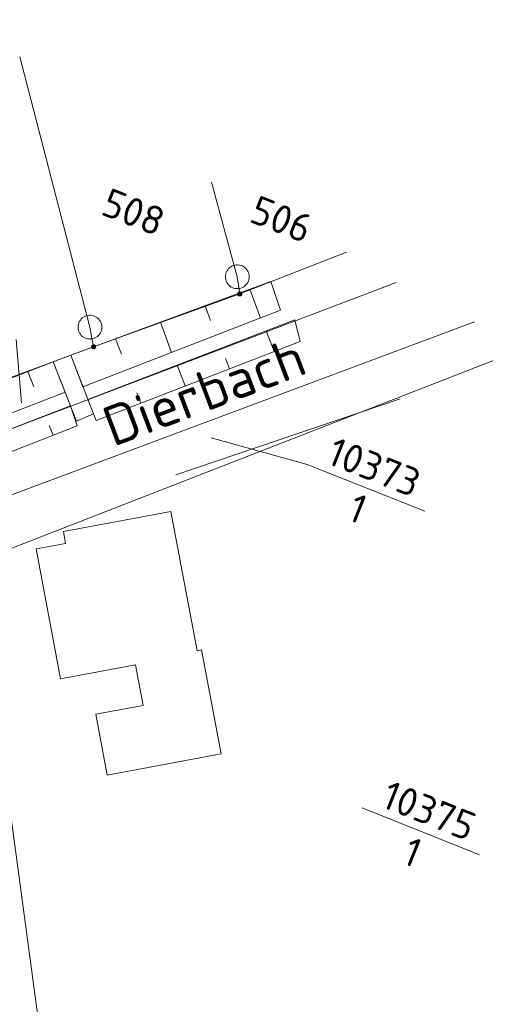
# Model space of a CAD drawing. Header units: metres. Extents: x 3425540 to 3446143, y 5432760 to 5444637.
# Tile 296 of 656: x 3440887 to 3440916, y 5438356 to 5438418. Entities that reach past the tile are written whole.
import ezdxf
from ezdxf.enums import TextEntityAlignment as Align

# ---------------------------------------------------------------- set-up
doc = ezdxf.new("R2010")
doc.units = ezdxf.units.M
for name, color, linetype, lineweight in [('B_Bestand', 9, 'Continuous', 18), ('B_Böschung', 9, 'Continuous', 18), ('B_Flurgrenzen', 9, 'Continuous', 18), ('B_Gleisachse', 9, 'Continuous', 25), ('Bestand Kabeltröge', 9, 'Continuous', 18)]:
    doc.layers.add(name, color=color, linetype=linetype, lineweight=lineweight)
doc.styles.get("Standard").update_dxf_attribs({"font": 'isocpeur.ttf'})

msp = doc.modelspace()

# ---------------------------------------------------------------- linework, layer by layer
at = {"layer": 'B_Bestand'}
for p, q in [((3440889.231, 5438396.258), (3440890.348, 5438396.672)), ((3440889.231, 5438396.258), (3440890.709, 5438392.533)), ((3440890.348, 5438396.672), (3440891.762, 5438392.985)), ((3440896.953, 5438389.143), (3440911.07, 5438393.926)), ((3440891.762, 5438392.985), (3440890.709, 5438392.533))]:
    msp.add_line(p, q, dxfattribs=at)
for points in [[(3440888.163, 5438384.496), (3440889.694, 5438376.324), (3440894.41, 5438377.208), (3440894.889, 5438374.657), (3440891.914, 5438374.1), (3440892.634, 5438370.26), (3440899.793, 5438371.602), (3440898.567, 5438378.14), (3440898.286, 5438378.087), (3440896.644, 5438386.849), (3440889.874, 5438385.58)], [(3440889.874, 5438385.58), (3440890.012, 5438384.843), (3440888.163, 5438384.496)]]:
    msp.add_lwpolyline(points, dxfattribs=at)
at = {"layer": 'B_Böschung'}
for p, q in [((3440890.348, 5438396.672), (3440902.925, 5438401.303)), ((3440902.925, 5438401.303), (3440903.528, 5438399.497)), ((3440901.609, 5438400.819), (3440902.275, 5438399.012)), ((3440898.794, 5438399.782), (3440899.135, 5438398.855)), ((3440891.109, 5438394.688), (3440903.528, 5438399.497)), ((3440891.416, 5438393.888), (3440904.43, 5438398.895)), ((3440895.978, 5438398.745), (3440896.68, 5438396.845)), ((3440904.781, 5438397.54), (3440904.43, 5438398.895)), ((3440903.134, 5438396.903), (3440902.632, 5438398.203)), ((3440891.943, 5438392.573), (3440904.781, 5438397.54)), ((3440893.163, 5438397.709), (3440893.524, 5438396.736)), ((3440873.657, 5438390.225), (3440889.231, 5438396.258)), ((3440889.231, 5438396.258), (3440889.988, 5438394.351)), ((3440890.348, 5438396.672), (3440891.109, 5438394.688)), ((3440900.336, 5438395.821), (3440900.084, 5438396.473)), ((3440887.644, 5438395.643), (3440888.015, 5438394.686)), ((3440897.539, 5438394.738), (3440897.032, 5438396.048)), ((3440874.43, 5438388.306), (3440889.988, 5438394.351)), ((3440894.741, 5438393.656), (3440894.488, 5438394.314)), ((3440891.943, 5438392.573), (3440891.416, 5438393.888)), ((3440874.761, 5438387.486), (3440890.328, 5438393.494)), ((3440890.749, 5438392.228), (3440890.328, 5438393.494)), ((3440875.252, 5438386.207), (3440890.749, 5438392.228)), ((3440889.234, 5438391.639), (3440888.992, 5438392.262))]:
    msp.add_line(p, q, dxfattribs=at)
at = {"layer": 'B_Flurgrenzen'}
for p, q in [((3440891.546, 5438398.437), (3440887.143, 5438415.436)), ((3440900.815, 5438401.605), (3440899.193, 5438407.555)), ((3440900.969, 5438400.523), (3440907.689, 5438403.15)), ((3440883.38, 5438390.828), (3440910.809, 5438401.238)), ((3440900.969, 5438400.523), (3440900.815, 5438401.605)), ((3440891.778, 5438397.201), (3440900.969, 5438400.523)), ((3440883.812, 5438386.849), (3440915.738, 5438398.779)), ((3440891.778, 5438397.201), (3440891.546, 5438398.437)), ((3440886.901, 5438397.656), (3440887.246, 5438393.673)), ((3440881.968, 5438393.569), (3440891.778, 5438397.201)), ((3440884.376, 5438383.655), (3440918.367, 5438396.9)), ((3440905.206, 5438389.81), (3440899.164, 5438391.486)), ((3440905.206, 5438389.81), (3440912.617, 5438386.862)), ((3440890.442, 5438339.284), (3440884.376, 5438383.655)), ((3440908.663, 5438368.205), (3440916.058, 5438365.264))]:
    msp.add_line(p, q, dxfattribs=at)
for points in [[(3440901.565, 5438401.605), (3440901.559, 5438401.699), (3440901.541, 5438401.788), (3440901.512, 5438401.883), (3440901.471, 5438401.965), (3440901.417, 5438402.042), (3440901.358, 5438402.119), (3440901.293, 5438402.184), (3440901.217, 5438402.237), (3440901.134, 5438402.284), (3440901.045, 5438402.314), (3440900.957, 5438402.337), (3440900.862, 5438402.349), (3440900.768, 5438402.349), (3440900.673, 5438402.337), (3440900.585, 5438402.314), (3440900.496, 5438402.284), (3440900.413, 5438402.237), (3440900.337, 5438402.184), (3440900.272, 5438402.119), (3440900.213, 5438402.042), (3440900.159, 5438401.965), (3440900.118, 5438401.883), (3440900.089, 5438401.788), (3440900.071, 5438401.699), (3440900.065, 5438401.605), (3440900.071, 5438401.511), (3440900.089, 5438401.422), (3440900.118, 5438401.327), (3440900.159, 5438401.245), (3440900.213, 5438401.168), (3440900.272, 5438401.091), (3440900.337, 5438401.026), (3440900.413, 5438400.973), (3440900.496, 5438400.926), (3440900.585, 5438400.896), (3440900.673, 5438400.873), (3440900.768, 5438400.861), (3440900.862, 5438400.861), (3440900.957, 5438400.873), (3440901.045, 5438400.896), (3440901.134, 5438400.926), (3440901.217, 5438400.973), (3440901.293, 5438401.026), (3440901.358, 5438401.091), (3440901.417, 5438401.168), (3440901.471, 5438401.245), (3440901.512, 5438401.327), (3440901.541, 5438401.422), (3440901.559, 5438401.511), (3440901.565, 5438401.605)], [(3440901.094, 5438400.523), (3440901.093, 5438400.539), (3440901.09, 5438400.554), (3440901.085, 5438400.569), (3440901.078, 5438400.583), (3440901.07, 5438400.597), (3440901.061, 5438400.609), (3440901.049, 5438400.619), (3440901.036, 5438400.628), (3440901.022, 5438400.636), (3440901.007, 5438400.642), (3440900.993, 5438400.646), (3440900.977, 5438400.648), (3440900.961, 5438400.648), (3440900.945, 5438400.646), (3440900.931, 5438400.642), (3440900.916, 5438400.636), (3440900.902, 5438400.628), (3440900.889, 5438400.619), (3440900.877, 5438400.609), (3440900.868, 5438400.597), (3440900.86, 5438400.583), (3440900.853, 5438400.569), (3440900.848, 5438400.554), (3440900.845, 5438400.539), (3440900.844, 5438400.523), (3440900.845, 5438400.507), (3440900.848, 5438400.492), (3440900.853, 5438400.477), (3440900.86, 5438400.463), (3440900.868, 5438400.449), (3440900.877, 5438400.437), (3440900.889, 5438400.427), (3440900.902, 5438400.418), (3440900.916, 5438400.41), (3440900.931, 5438400.404), (3440900.945, 5438400.4), (3440900.961, 5438400.398), (3440900.977, 5438400.398), (3440900.993, 5438400.4), (3440901.007, 5438400.404), (3440901.022, 5438400.41), (3440901.036, 5438400.418), (3440901.049, 5438400.427), (3440901.061, 5438400.437), (3440901.07, 5438400.449), (3440901.078, 5438400.463), (3440901.085, 5438400.477), (3440901.09, 5438400.492), (3440901.093, 5438400.507), (3440901.094, 5438400.523)], [(3440901.069, 5438400.523), (3440901.068, 5438400.537), (3440901.065, 5438400.551), (3440901.061, 5438400.563), (3440901.055, 5438400.576), (3440901.046, 5438400.588), (3440901.036, 5438400.598), (3440901.025, 5438400.607), (3440901.013, 5438400.614), (3440901, 5438400.618), (3440900.987, 5438400.621), (3440900.973, 5438400.623), (3440900.958, 5438400.622), (3440900.944, 5438400.62), (3440900.932, 5438400.617), (3440900.919, 5438400.61), (3440900.907, 5438400.602), (3440900.897, 5438400.593), (3440900.887, 5438400.582), (3440900.88, 5438400.57), (3440900.875, 5438400.557), (3440900.871, 5438400.544), (3440900.869, 5438400.53), (3440900.869, 5438400.516), (3440900.871, 5438400.502), (3440900.875, 5438400.489), (3440900.88, 5438400.476), (3440900.887, 5438400.464), (3440900.897, 5438400.453), (3440900.907, 5438400.444), (3440900.919, 5438400.436), (3440900.932, 5438400.429), (3440900.944, 5438400.426), (3440900.958, 5438400.424), (3440900.973, 5438400.423), (3440900.987, 5438400.425), (3440901, 5438400.428), (3440901.013, 5438400.432), (3440901.025, 5438400.439), (3440901.036, 5438400.448), (3440901.046, 5438400.458), (3440901.055, 5438400.47), (3440901.061, 5438400.483), (3440901.065, 5438400.495), (3440901.068, 5438400.509), (3440901.069, 5438400.523)], [(3440901.045, 5438400.523), (3440901.044, 5438400.535), (3440901.041, 5438400.547), (3440901.036, 5438400.558), (3440901.03, 5438400.568), (3440901.021, 5438400.578), (3440901.012, 5438400.585), (3440901.001, 5438400.592), (3440900.99, 5438400.596), (3440900.978, 5438400.598), (3440900.966, 5438400.599), (3440900.954, 5438400.597), (3440900.942, 5438400.594), (3440900.932, 5438400.589), (3440900.921, 5438400.582), (3440900.912, 5438400.573), (3440900.905, 5438400.563), (3440900.899, 5438400.553), (3440900.895, 5438400.541), (3440900.893, 5438400.529), (3440900.893, 5438400.517), (3440900.895, 5438400.505), (3440900.899, 5438400.493), (3440900.905, 5438400.483), (3440900.912, 5438400.473), (3440900.921, 5438400.464), (3440900.931, 5438400.457), (3440900.942, 5438400.452), (3440900.954, 5438400.449), (3440900.966, 5438400.447), (3440900.978, 5438400.448), (3440900.99, 5438400.45), (3440901.001, 5438400.454), (3440901.012, 5438400.461), (3440901.021, 5438400.468), (3440901.03, 5438400.478), (3440901.036, 5438400.488), (3440901.041, 5438400.499), (3440901.044, 5438400.511), (3440901.045, 5438400.523)], [(3440901.02, 5438400.523), (3440901.019, 5438400.533), (3440901.016, 5438400.543), (3440901.011, 5438400.552), (3440901.005, 5438400.559), (3440900.998, 5438400.565), (3440900.989, 5438400.57), (3440900.979, 5438400.573), (3440900.969, 5438400.574), (3440900.959, 5438400.573), (3440900.949, 5438400.57), (3440900.94, 5438400.565), (3440900.933, 5438400.559), (3440900.927, 5438400.552), (3440900.922, 5438400.543), (3440900.919, 5438400.533), (3440900.918, 5438400.523), (3440900.919, 5438400.513), (3440900.922, 5438400.503), (3440900.927, 5438400.494), (3440900.933, 5438400.487), (3440900.94, 5438400.481), (3440900.949, 5438400.476), (3440900.959, 5438400.473), (3440900.969, 5438400.472), (3440900.979, 5438400.473), (3440900.989, 5438400.476), (3440900.998, 5438400.481), (3440901.005, 5438400.487), (3440901.011, 5438400.494), (3440901.016, 5438400.503), (3440901.019, 5438400.513), (3440901.02, 5438400.523)], [(3440900.996, 5438400.523), (3440900.995, 5438400.53), (3440900.992, 5438400.537), (3440900.987, 5438400.543), (3440900.981, 5438400.547), (3440900.974, 5438400.549), (3440900.967, 5438400.55), (3440900.96, 5438400.548), (3440900.953, 5438400.545), (3440900.948, 5438400.54), (3440900.944, 5438400.534), (3440900.942, 5438400.527), (3440900.942, 5438400.519), (3440900.944, 5438400.512), (3440900.948, 5438400.506), (3440900.953, 5438400.501), (3440900.96, 5438400.498), (3440900.967, 5438400.496), (3440900.974, 5438400.497), (3440900.981, 5438400.499), (3440900.987, 5438400.503), (3440900.992, 5438400.509), (3440900.995, 5438400.516), (3440900.996, 5438400.523)], [(3440892.296, 5438398.437), (3440892.29, 5438398.531), (3440892.272, 5438398.62), (3440892.243, 5438398.715), (3440892.202, 5438398.797), (3440892.148, 5438398.874), (3440892.089, 5438398.951), (3440892.024, 5438399.016), (3440891.948, 5438399.069), (3440891.865, 5438399.116), (3440891.776, 5438399.146), (3440891.688, 5438399.169), (3440891.593, 5438399.181), (3440891.499, 5438399.181), (3440891.404, 5438399.169), (3440891.316, 5438399.146), (3440891.227, 5438399.116), (3440891.144, 5438399.069), (3440891.068, 5438399.016), (3440891.003, 5438398.951), (3440890.944, 5438398.874), (3440890.89, 5438398.797), (3440890.849, 5438398.715), (3440890.82, 5438398.62), (3440890.802, 5438398.531), (3440890.796, 5438398.437), (3440890.802, 5438398.343), (3440890.82, 5438398.254), (3440890.849, 5438398.159), (3440890.89, 5438398.077), (3440890.944, 5438398), (3440891.003, 5438397.923), (3440891.068, 5438397.858), (3440891.144, 5438397.805), (3440891.227, 5438397.758), (3440891.316, 5438397.728), (3440891.404, 5438397.705), (3440891.499, 5438397.693), (3440891.593, 5438397.693), (3440891.688, 5438397.705), (3440891.776, 5438397.728), (3440891.865, 5438397.758), (3440891.948, 5438397.805), (3440892.024, 5438397.858), (3440892.089, 5438397.923), (3440892.148, 5438398), (3440892.202, 5438398.077), (3440892.243, 5438398.159), (3440892.272, 5438398.254), (3440892.29, 5438398.343), (3440892.296, 5438398.437)], [(3440891.903, 5438397.201), (3440891.902, 5438397.217), (3440891.899, 5438397.232), (3440891.894, 5438397.247), (3440891.887, 5438397.261), (3440891.879, 5438397.275), (3440891.87, 5438397.287), (3440891.858, 5438397.297), (3440891.845, 5438397.306), (3440891.831, 5438397.314), (3440891.816, 5438397.32), (3440891.802, 5438397.324), (3440891.786, 5438397.326), (3440891.77, 5438397.326), (3440891.754, 5438397.324), (3440891.74, 5438397.32), (3440891.725, 5438397.314), (3440891.711, 5438397.306), (3440891.698, 5438397.297), (3440891.686, 5438397.287), (3440891.677, 5438397.275), (3440891.669, 5438397.261), (3440891.662, 5438397.247), (3440891.657, 5438397.232), (3440891.654, 5438397.217), (3440891.653, 5438397.201), (3440891.654, 5438397.185), (3440891.657, 5438397.17), (3440891.662, 5438397.155), (3440891.669, 5438397.141), (3440891.677, 5438397.127), (3440891.686, 5438397.115), (3440891.698, 5438397.105), (3440891.711, 5438397.096), (3440891.725, 5438397.088), (3440891.74, 5438397.082), (3440891.754, 5438397.078), (3440891.77, 5438397.076), (3440891.786, 5438397.076), (3440891.802, 5438397.078), (3440891.816, 5438397.082), (3440891.831, 5438397.088), (3440891.845, 5438397.096), (3440891.858, 5438397.105), (3440891.87, 5438397.115), (3440891.879, 5438397.127), (3440891.887, 5438397.141), (3440891.894, 5438397.155), (3440891.899, 5438397.17), (3440891.902, 5438397.185), (3440891.903, 5438397.201)], [(3440891.878, 5438397.201), (3440891.877, 5438397.215), (3440891.874, 5438397.229), (3440891.87, 5438397.241), (3440891.864, 5438397.254), (3440891.855, 5438397.266), (3440891.845, 5438397.276), (3440891.834, 5438397.285), (3440891.822, 5438397.292), (3440891.809, 5438397.296), (3440891.796, 5438397.299), (3440891.782, 5438397.301), (3440891.767, 5438397.3), (3440891.753, 5438397.298), (3440891.741, 5438397.295), (3440891.728, 5438397.288), (3440891.716, 5438397.28), (3440891.706, 5438397.271), (3440891.696, 5438397.26), (3440891.689, 5438397.248), (3440891.684, 5438397.235), (3440891.68, 5438397.222), (3440891.678, 5438397.208), (3440891.678, 5438397.194), (3440891.68, 5438397.18), (3440891.684, 5438397.167), (3440891.689, 5438397.154), (3440891.696, 5438397.142), (3440891.706, 5438397.131), (3440891.716, 5438397.122), (3440891.728, 5438397.114), (3440891.741, 5438397.107), (3440891.753, 5438397.104), (3440891.767, 5438397.102), (3440891.782, 5438397.101), (3440891.796, 5438397.103), (3440891.809, 5438397.106), (3440891.822, 5438397.11), (3440891.834, 5438397.117), (3440891.845, 5438397.126), (3440891.855, 5438397.136), (3440891.864, 5438397.148), (3440891.87, 5438397.161), (3440891.874, 5438397.173), (3440891.877, 5438397.187), (3440891.878, 5438397.201)], [(3440891.854, 5438397.201), (3440891.853, 5438397.213), (3440891.85, 5438397.225), (3440891.845, 5438397.236), (3440891.839, 5438397.246), (3440891.83, 5438397.256), (3440891.821, 5438397.263), (3440891.81, 5438397.27), (3440891.799, 5438397.274), (3440891.787, 5438397.276), (3440891.775, 5438397.277), (3440891.763, 5438397.275), (3440891.751, 5438397.272), (3440891.741, 5438397.267), (3440891.73, 5438397.26), (3440891.721, 5438397.251), (3440891.714, 5438397.241), (3440891.708, 5438397.231), (3440891.704, 5438397.219), (3440891.702, 5438397.207), (3440891.702, 5438397.195), (3440891.704, 5438397.183), (3440891.708, 5438397.171), (3440891.714, 5438397.161), (3440891.721, 5438397.151), (3440891.73, 5438397.142), (3440891.74, 5438397.135), (3440891.751, 5438397.13), (3440891.763, 5438397.127), (3440891.775, 5438397.125), (3440891.787, 5438397.126), (3440891.799, 5438397.128), (3440891.81, 5438397.132), (3440891.821, 5438397.139), (3440891.83, 5438397.146), (3440891.839, 5438397.156), (3440891.845, 5438397.166), (3440891.85, 5438397.177), (3440891.853, 5438397.189), (3440891.854, 5438397.201)], [(3440891.829, 5438397.201), (3440891.828, 5438397.211), (3440891.825, 5438397.221), (3440891.82, 5438397.23), (3440891.814, 5438397.237), (3440891.807, 5438397.243), (3440891.798, 5438397.248), (3440891.788, 5438397.251), (3440891.778, 5438397.252), (3440891.768, 5438397.251), (3440891.758, 5438397.248), (3440891.749, 5438397.243), (3440891.742, 5438397.237), (3440891.736, 5438397.23), (3440891.731, 5438397.221), (3440891.728, 5438397.211), (3440891.727, 5438397.201), (3440891.728, 5438397.191), (3440891.731, 5438397.181), (3440891.736, 5438397.172), (3440891.742, 5438397.165), (3440891.749, 5438397.159), (3440891.758, 5438397.154), (3440891.768, 5438397.151), (3440891.778, 5438397.15), (3440891.788, 5438397.151), (3440891.798, 5438397.154), (3440891.807, 5438397.159), (3440891.814, 5438397.165), (3440891.82, 5438397.172), (3440891.825, 5438397.181), (3440891.828, 5438397.191), (3440891.829, 5438397.201)], [(3440891.805, 5438397.201), (3440891.804, 5438397.208), (3440891.801, 5438397.215), (3440891.796, 5438397.221), (3440891.79, 5438397.225), (3440891.783, 5438397.227), (3440891.776, 5438397.228), (3440891.769, 5438397.226), (3440891.762, 5438397.223), (3440891.757, 5438397.218), (3440891.753, 5438397.212), (3440891.751, 5438397.205), (3440891.751, 5438397.197), (3440891.753, 5438397.19), (3440891.757, 5438397.184), (3440891.762, 5438397.179), (3440891.769, 5438397.176), (3440891.776, 5438397.174), (3440891.783, 5438397.175), (3440891.79, 5438397.177), (3440891.796, 5438397.181), (3440891.801, 5438397.187), (3440891.804, 5438397.194), (3440891.805, 5438397.201)]]:
    msp.add_lwpolyline(points, dxfattribs=at)
at = {"layer": 'B_Gleisachse'}
msp.add_arc((3441179.11, 5438841.029), 588.01, 210.367653, 243.341249, dxfattribs=at)
at = {"layer": 'Bestand Kabeltröge', "linetype": 'Continuous'}
for centre, radius, start, end in [((3441179.607, 5438836.753), 587.511, 234.281942, 256.106152), ((3441179.503, 5438836.276), 587.522, 234.266512, 256.106052)]:
    msp.add_arc(centre, radius, start, end, dxfattribs=at)

# ---------------------------------------------------------------- texts
at = {"layer": 'B_Bestand'}
msp.add_text('Dierbach', height=2.5, rotation=20.70258, dxfattribs=at).set_placement((3440898.73, 5438394.404), align=Align.MIDDLE)
at = {"layer": 'B_Flurgrenzen'}
for s, p in [('508', (3440894.293, 5438405.675)), ('506', (3440903.592, 5438405.225))]:
    msp.add_text(s, height=1.8, rotation=338.30992, dxfattribs=at).set_placement(p, align=Align.MIDDLE)
for s, p in [('10373', (3440909.097, 5438388.801)), ('10375', (3440912.546, 5438367.2))]:
    msp.add_text(s, height=1.8, rotation=338.30992, dxfattribs=at).set_placement(p, align=Align.CENTER)
for p in [(3440908.727, 5438387.872), (3440912.176, 5438366.27)]:
    msp.add_text('1', height=1.8, rotation=338.30992, dxfattribs=at).set_placement(p, align=Align.TOP_CENTER)

doc.saveas('drawing.dxf')
